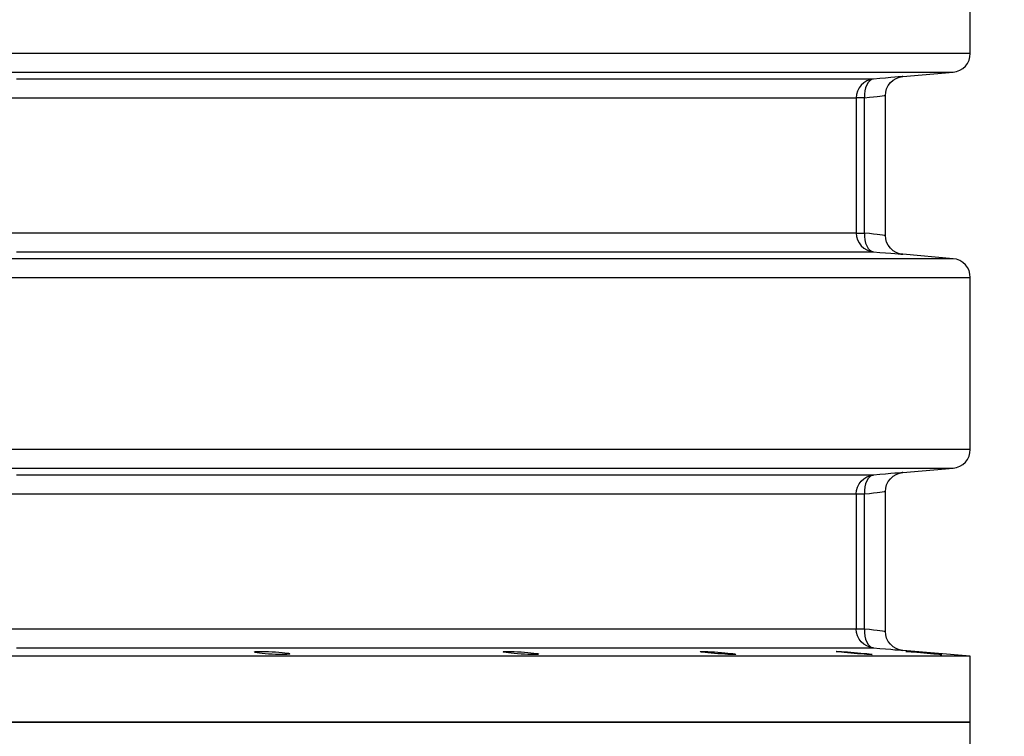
# Model space of a CAD drawing. Header units: millimetres. Extents: x 196 to 2027204, y -221452 to 153872.
# Tile 308 of 381: x 1217323 to 1217846, y -198371 to -197991. Entities that reach past the tile are written whole.
import ezdxf

# ---------------------------------------------------------------- set-up
doc = ezdxf.new("R2010")
doc.units = ezdxf.units.MM
doc.layers.get('Defpoints').update_dxf_attribs({"lineweight": 18})
doc.layers.add('00_Основной', color=163, linetype='Continuous', lineweight=40)
doc.layers.add('ТМ-размеры', color=25, linetype='Continuous', lineweight=20)
doc.styles.add('SFINKS', font='SFINKS.shx', dxfattribs={"width": 0.7, "oblique": 15})
doc.dimstyles.new('кира-50', dxfattribs={"dimtxt": 150, "dimasz": 40, "dimexe": 15, "dimexo": 0, "dimgap": 20, "dimtad": 1, "dimdec": 0, "dimrnd": 5, "dimdsep": 46, "dimtxsty": 'SFINKS', "dimblk1": 'OBLIQUE', "dimblk2": 'OBLIQUE', "dimsah": 1, "dimcen": 2.5, "dimclrd": 252, "dimclre": 252, "dimclrt": 252, "dimadec": 0, "dimazin": 0, "dimtfac": 1, "dimtdec": 0, "dimtofl": 0, "dimtmove": 0, "dimatfit": 3, "dimldrblk": 'OBLIQUE', "dimfxl": 15, "dimtfill": 1, "dimtolj": 1, "dimtzin": 0, "dimlwd": 20, "dimlwe": 20, "dimarcsym": 0})

# ---------------------------------------------------------------- blocks, each defined once
blk = doc.blocks.new('_Oblique')
at = {"color": 0, "linetype": 'ByBlock', "lineweight": -2}
blk.add_line((-0.5, -0.5), (0.5, 0.5), dxfattribs=at)
blk = doc.blocks.new('*D85')
at = {"layer": 'Defpoints', "color": 0, "linetype": 'ByBlock', "lineweight": 50, "transparency": 16777216}
for p in [(1216957.71, -194978.27), (1216957.71, -203390.23), (1218392.05, -203390.23)]:
    blk.add_point(p, dxfattribs=at)
at = {"layer": 'ТМ-размеры', "color": 252, "linetype": 'ByBlock', "lineweight": 20, "transparency": 16777216}
for p, q in [((1216957.71, -194978.27), (1218407.05, -194978.27)), ((1218392.05, -194978.27), (1218392.05, -203390.23)), ((1216957.71, -203390.23), (1218407.05, -203390.23))]:
    blk.add_line(p, q, dxfattribs=at)
at = {"layer": 'ТМ-размеры', "color": 252, "linetype": 'ByBlock', "lineweight": 20, "transparency": 16777216, "xscale": 40, "yscale": 40, "zscale": 40}
for p, rotation in [((1218392.05, -194978.27), 90), ((1218392.05, -203390.23), 270)]:
    blk.add_blockref('_Oblique', p, dxfattribs=dict(at, rotation=rotation))
at = {"layer": 'ТМ-размеры', "color": 252, "linetype": 'ByBlock', "transparency": 16777216, "insert": (1218297.05, -199184.25), "char_height": 150, "attachment_point": 5, "rotation": 90, "style": 'SFINKS', "bg_fill": 3, "box_fill_scale": 1.1, "bg_fill_color": 256, "bg_fill_true_color": 13158600, "bg_fill_transparency": 0}
blk.add_mtext('\\A1;8410', dxfattribs=at)

msp = doc.modelspace()

# ---------------------------------------------------------------- linework, layer by layer
at = {"layer": '00_Основной', "color": 252, "lineweight": 25, "ltscale": 10}
for p, q in [((1217827.71, -198009.34, 0.2), (1217827.71, -197918.17, 0.2)), ((1217791.84, -198021.65, 0.2), (1217818.58, -198019.3, 0.2)), ((1217767.2, -198032.92, 0.2), (1217767.2, -198104.59, 0.2)), ((1217771.63, -198104.59, 0.2), (1217771.63, -198032.92, 0.2)), ((1217782.71, -198105.95, 0.2), (1217782.71, -198031.56, 0.2)), ((1217818.58, -198118.21, 0.2), (1217791.84, -198115.87, 0.2)), ((1217827.71, -198219.34, 0.2), (1217827.71, -198128.17, 0.2)), ((1217791.84, -198231.65, 0.2), (1217818.58, -198229.31, 0.2)), ((1217767.2, -198242.92, 0.2), (1217767.2, -198314.6, 0.2)), ((1217771.63, -198314.6, 0.2), (1217771.63, -198242.92, 0.2)), ((1217782.71, -198315.95, 0.2), (1217782.71, -198241.56, 0.2)), ((1217827.71, -198329, 0.2), (1217791.84, -198325.87, 0.2)), ((1217827.71, -198364, 0.2), (1217827.71, -198329, 0.2)), ((1217827.71, -198399.01, 0.2), (1217827.71, -198364, 0.2))]:
    msp.add_line(p, q, dxfattribs=at)
at = {"layer": '00_Основной', "color": 252, "lineweight": 25, "ltscale": 10, "elevation": 0.2}
for points in [[(1217827.71, -198009.34), (1217827.41, -198009.34), (1217826.52, -198009.34), (1217825.03, -198009.34), (1217822.94, -198009.34), (1217820.27, -198009.34), (1217817, -198009.34), (1217813.15, -198009.34), (1217808.7, -198009.34), (1217803.68, -198009.34), (1217798.06, -198009.34), (1217791.88, -198009.34), (1217785.14, -198009.34), (1217777.81, -198009.34), (1217769.93, -198009.34), (1217761.48, -198009.34), (1217752.5, -198009.34), (1217742.96, -198009.34), (1217732.88, -198009.34), (1217722.29, -198009.34), (1217711.15, -198009.34), (1217699.51, -198009.34), (1217687.36, -198009.34), (1217674.7, -198009.34), (1217661.55, -198009.34), (1217647.93, -198009.34), (1217633.82, -198009.34), (1217619.26, -198009.34), (1217604.24, -198009.34), (1217588.78, -198009.34), (1217572.89, -198009.34), (1217556.58, -198009.34), (1217539.86, -198009.34), (1217522.73, -198009.34), (1217505.21, -198009.34), (1217487.33, -198009.34), (1217469.09, -198009.34), (1217450.48, -198009.34), (1217431.54, -198009.34), (1217412.28, -198009.34), (1217392.71, -198009.34), (1217372.84, -198009.34), (1217352.68, -198009.34), (1217332.25, -198009.34), (1217311.57, -198009.34)], [(1217818.58, -198019.3), (1217820.4, -198018.97), (1217822.13, -198018.32), (1217823.72, -198017.34), (1217825.09, -198016.1), (1217826.2, -198014.62), (1217827.03, -198012.97), (1217827.54, -198011.19), (1217827.71, -198009.34)], [(1217307.86, -198019.3), (1217328.33, -198019.3), (1217348.54, -198019.3), (1217368.48, -198019.3), (1217388.15, -198019.3), (1217407.51, -198019.3), (1217426.57, -198019.3), (1217445.31, -198019.3), (1217463.71, -198019.3), (1217481.77, -198019.3), (1217499.47, -198019.3), (1217516.8, -198019.3), (1217533.75, -198019.3), (1217550.3, -198019.3), (1217566.44, -198019.3), (1217582.16, -198019.3), (1217597.46, -198019.3), (1217612.32, -198019.3), (1217626.74, -198019.3), (1217640.68, -198019.3), (1217654.17, -198019.3), (1217667.18, -198019.3), (1217679.7, -198019.3), (1217691.72, -198019.3), (1217703.25, -198019.3), (1217714.26, -198019.3), (1217724.75, -198019.3), (1217734.72, -198019.3), (1217744.16, -198019.3), (1217753.05, -198019.3), (1217761.4, -198019.3), (1217769.21, -198019.3), (1217776.44, -198019.3), (1217783.13, -198019.3), (1217789.24, -198019.3), (1217794.8, -198019.3), (1217799.77, -198019.3), (1217804.17, -198019.3), (1217807.98, -198019.3), (1217811.21, -198019.3), (1217813.87, -198019.3), (1217815.93, -198019.3), (1217817.41, -198019.3), (1217818.28, -198019.3), (1217818.58, -198019.3)], [(1217776.32, -198022.96), (1217775.31, -198022.96), (1217773.76, -198022.96), (1217771.69, -198022.96), (1217769.08, -198022.96), (1217765.93, -198022.96), (1217762.25, -198022.96), (1217758.06, -198022.96), (1217753.33, -198022.96), (1217748.08, -198022.96), (1217742.32, -198022.96), (1217736.04, -198022.96), (1217729.26, -198022.96), (1217721.96, -198022.96), (1217714.17, -198022.96), (1217705.89, -198022.96), (1217697.11, -198022.96), (1217687.84, -198022.96), (1217678.1, -198022.96), (1217667.88, -198022.96), (1217657.22, -198022.96), (1217646.09, -198022.96), (1217634.5, -198022.96), (1217622.46, -198022.96), (1217610, -198022.96), (1217597.12, -198022.96), (1217583.8, -198022.96), (1217570.08, -198022.96), (1217555.97, -198022.96), (1217541.45, -198022.96), (1217526.56, -198022.96), (1217511.3, -198022.96), (1217495.66, -198022.96), (1217479.68, -198022.96), (1217463.36, -198022.96), (1217446.71, -198022.96), (1217429.73, -198022.96), (1217412.45, -198022.96), (1217394.87, -198022.96), (1217377, -198022.96), (1217358.85, -198022.96), (1217340.45, -198022.96), (1217321.8, -198022.96)], [(1217776.32, -198022.96), (1217774.5, -198023.28), (1217772.77, -198023.95), (1217771.19, -198024.92), (1217769.82, -198026.16), (1217768.71, -198027.63), (1217767.88, -198029.3), (1217767.37, -198031.08), (1217767.2, -198032.92)], [(1217776.32, -198022.96), (1217775.3, -198023.23), (1217774.34, -198023.85), (1217773.48, -198024.81), (1217772.76, -198026.05), (1217772.2, -198027.53), (1217771.8, -198029.22), (1217771.62, -198031.03), (1217771.63, -198032.92)], [(1217791.84, -198021.65), (1217791.84, -198021.65), (1217791.57, -198021.66), (1217790.78, -198021.73), (1217789.48, -198021.84), (1217787.7, -198021.99), (1217785.47, -198022.18), (1217782.81, -198022.41), (1217779.73, -198022.66), (1217776.32, -198022.96)], [(1217782.71, -198031.61), (1217782.86, -198029.88), (1217783.34, -198028.11), (1217784.18, -198026.4), (1217785.33, -198024.85), (1217786.77, -198023.55), (1217788.41, -198022.58), (1217790.13, -198021.94), (1217791.84, -198021.65)], [(1217317.75, -198032.92), (1217336.19, -198032.92), (1217354.39, -198032.92), (1217372.33, -198032.92), (1217390, -198032.92), (1217407.38, -198032.92), (1217424.47, -198032.92), (1217441.26, -198032.92), (1217457.73, -198032.92), (1217473.87, -198032.92), (1217489.66, -198032.92), (1217505.13, -198032.92), (1217520.23, -198032.92), (1217534.95, -198032.92), (1217549.3, -198032.92), (1217563.26, -198032.92), (1217576.83, -198032.92), (1217589.99, -198032.92), (1217602.74, -198032.92), (1217615.05, -198032.92), (1217626.95, -198032.92), (1217638.41, -198032.92), (1217649.41, -198032.92), (1217659.99, -198032.92), (1217670.07, -198032.92), (1217679.71, -198032.92), (1217688.87, -198032.92), (1217697.55, -198032.92), (1217705.73, -198032.92), (1217713.45, -198032.92), (1217720.66, -198032.92), (1217727.37, -198032.92), (1217733.57, -198032.92), (1217739.27, -198032.92), (1217744.45, -198032.92), (1217749.14, -198032.92), (1217753.29, -198032.92), (1217756.91, -198032.92), (1217760.03, -198032.92), (1217762.61, -198032.92), (1217764.67, -198032.92), (1217766.2, -198032.92), (1217767.2, -198032.92)], [(1217771.63, -198032.92), (1217770.69, -198032.92), (1217769.84, -198032.92), (1217769.09, -198032.92), (1217768.46, -198032.92), (1217767.95, -198032.92), (1217767.57, -198032.92), (1217767.31, -198032.92), (1217767.2, -198032.92)], [(1217771.63, -198032.92), (1217774.17, -198032.61), (1217776.37, -198032.36), (1217778.23, -198032.13), (1217779.76, -198031.95), (1217781.04, -198031.81), (1217781.97, -198031.7), (1217782.52, -198031.62), (1217782.71, -198031.61), (1217782.71, -198031.61)], [(1217767.2, -198104.59), (1217766.2, -198104.59), (1217764.67, -198104.59), (1217762.61, -198104.59), (1217760.03, -198104.59), (1217756.91, -198104.59), (1217753.29, -198104.59), (1217749.14, -198104.59), (1217744.45, -198104.59), (1217739.27, -198104.59), (1217733.57, -198104.59), (1217727.37, -198104.59), (1217720.66, -198104.59), (1217713.45, -198104.59), (1217705.73, -198104.59), (1217697.55, -198104.59), (1217688.87, -198104.59), (1217679.71, -198104.59), (1217670.07, -198104.59), (1217659.99, -198104.59), (1217649.41, -198104.59), (1217638.41, -198104.59), (1217626.95, -198104.59), (1217615.05, -198104.59), (1217602.74, -198104.59), (1217589.99, -198104.59), (1217576.83, -198104.59), (1217563.26, -198104.59), (1217549.3, -198104.59), (1217534.95, -198104.59), (1217520.23, -198104.59), (1217505.13, -198104.59), (1217489.66, -198104.59), (1217473.87, -198104.59), (1217457.73, -198104.59), (1217441.26, -198104.59), (1217424.47, -198104.59), (1217407.38, -198104.59), (1217390, -198104.59), (1217372.33, -198104.59), (1217354.39, -198104.59), (1217336.19, -198104.59), (1217317.75, -198104.59)], [(1217767.2, -198104.59), (1217767.37, -198106.44), (1217767.88, -198108.22), (1217768.71, -198109.87), (1217769.82, -198111.35), (1217771.19, -198112.6), (1217772.77, -198113.55), (1217774.5, -198114.22), (1217776.32, -198114.56)], [(1217767.2, -198104.59), (1217767.31, -198104.59), (1217767.57, -198104.59), (1217767.95, -198104.59), (1217768.46, -198104.59), (1217769.09, -198104.59), (1217769.84, -198104.59), (1217770.69, -198104.59), (1217771.63, -198104.59)], [(1217771.63, -198104.59), (1217771.62, -198106.47), (1217771.8, -198108.29), (1217772.2, -198109.97), (1217772.76, -198111.46), (1217773.48, -198112.71), (1217774.34, -198113.65), (1217775.3, -198114.27), (1217776.32, -198114.56)], [(1217782.71, -198105.9), (1217782.52, -198105.88), (1217781.97, -198105.82), (1217781.06, -198105.71), (1217779.76, -198105.55), (1217778.25, -198105.38), (1217776.39, -198105.16), (1217774.17, -198104.89), (1217771.63, -198104.59)], [(1217791.84, -198115.87), (1217790.13, -198115.56), (1217788.41, -198114.94), (1217786.77, -198113.95), (1217785.33, -198112.66), (1217784.18, -198111.11), (1217783.34, -198109.4), (1217782.86, -198107.64), (1217782.71, -198105.9)], [(1217321.8, -198114.56), (1217340.45, -198114.56), (1217358.85, -198114.56), (1217377, -198114.56), (1217394.87, -198114.56), (1217412.45, -198114.56), (1217429.73, -198114.56), (1217446.71, -198114.56), (1217463.36, -198114.56), (1217479.68, -198114.56), (1217495.66, -198114.56), (1217511.3, -198114.56), (1217526.56, -198114.56), (1217541.45, -198114.56), (1217555.97, -198114.56), (1217570.08, -198114.56), (1217583.8, -198114.56), (1217597.12, -198114.56), (1217610, -198114.56), (1217622.46, -198114.56), (1217634.5, -198114.56), (1217646.09, -198114.56), (1217657.22, -198114.56), (1217667.88, -198114.56), (1217678.1, -198114.56), (1217687.84, -198114.56), (1217697.11, -198114.56), (1217705.89, -198114.56), (1217714.17, -198114.56), (1217721.96, -198114.56), (1217729.26, -198114.56), (1217736.04, -198114.56), (1217742.32, -198114.56), (1217748.08, -198114.56), (1217753.33, -198114.56), (1217758.06, -198114.56), (1217762.25, -198114.56), (1217765.93, -198114.56), (1217769.08, -198114.56), (1217771.69, -198114.56), (1217773.76, -198114.56), (1217775.31, -198114.56), (1217776.32, -198114.56)], [(1217776.32, -198114.56), (1217779.73, -198114.84), (1217782.79, -198115.11), (1217785.47, -198115.33), (1217787.72, -198115.52), (1217789.5, -198115.67), (1217790.78, -198115.78), (1217791.57, -198115.84), (1217791.84, -198115.87)], [(1217818.58, -198118.21), (1217818.42, -198118.21), (1217817.69, -198118.21), (1217816.36, -198118.21), (1217814.45, -198118.21), (1217811.93, -198118.21), (1217808.83, -198118.21), (1217805.14, -198118.21), (1217800.87, -198118.21), (1217796, -198118.21), (1217790.57, -198118.21), (1217784.54, -198118.21), (1217777.97, -198118.21), (1217770.8, -198118.21), (1217763.09, -198118.21), (1217754.81, -198118.21), (1217745.99, -198118.21), (1217736.62, -198118.21), (1217726.7, -198118.21), (1217716.26, -198118.21), (1217705.29, -198118.21), (1217693.81, -198118.21), (1217681.81, -198118.21), (1217669.33, -198118.21), (1217656.34, -198118.21), (1217642.87, -198118.21), (1217628.93, -198118.21), (1217614.52, -198118.21), (1217599.66, -198118.21), (1217584.36, -198118.21), (1217568.61, -198118.21), (1217552.46, -198118.21), (1217535.88, -198118.21), (1217518.92, -198118.21), (1217501.55, -198118.21), (1217483.82, -198118.21), (1217465.72, -198118.21), (1217447.26, -198118.21), (1217428.48, -198118.21), (1217409.36, -198118.21), (1217389.93, -198118.21), (1217370.2, -198118.21), (1217350.19, -198118.21), (1217329.9, -198118.21), (1217309.36, -198118.21)], [(1217827.71, -198128.17), (1217827.54, -198126.32), (1217827.03, -198124.55), (1217826.2, -198122.88), (1217825.09, -198121.41), (1217823.72, -198120.17), (1217822.13, -198119.2), (1217820.4, -198118.54), (1217818.58, -198118.21)], [(1217313.08, -198128.17), (1217333.83, -198128.17), (1217354.34, -198128.17), (1217374.56, -198128.17), (1217394.5, -198128.17), (1217414.12, -198128.17), (1217433.45, -198128.17), (1217452.44, -198128.17), (1217471.08, -198128.17), (1217489.38, -198128.17), (1217507.3, -198128.17), (1217524.84, -198128.17), (1217542, -198128.17), (1217558.75, -198128.17), (1217575.08, -198128.17), (1217590.98, -198128.17), (1217606.44, -198128.17), (1217621.47, -198128.17), (1217636.02, -198128.17), (1217650.12, -198128.17), (1217663.74, -198128.17), (1217676.86, -198128.17), (1217689.48, -198128.17), (1217701.6, -198128.17), (1217713.21, -198128.17), (1217724.29, -198128.17), (1217734.84, -198128.17), (1217744.86, -198128.17), (1217754.33, -198128.17), (1217763.25, -198128.17), (1217771.62, -198128.17), (1217779.42, -198128.17), (1217786.64, -198128.17), (1217793.31, -198128.17), (1217799.39, -198128.17), (1217804.89, -198128.17), (1217809.8, -198128.17), (1217814.12, -198128.17), (1217817.86, -198128.17), (1217820.99, -198128.17), (1217823.53, -198128.17), (1217825.46, -198128.17), (1217826.81, -198128.17), (1217827.55, -198128.17), (1217827.71, -198128.17)], [(1217827.71, -198219.34), (1217827.55, -198219.34), (1217826.81, -198219.34), (1217825.46, -198219.34), (1217823.53, -198219.34), (1217820.99, -198219.34), (1217817.86, -198219.34), (1217814.12, -198219.34), (1217809.8, -198219.34), (1217804.89, -198219.34), (1217799.39, -198219.34), (1217793.31, -198219.34), (1217786.64, -198219.34), (1217779.42, -198219.34), (1217771.62, -198219.34), (1217763.25, -198219.34), (1217754.33, -198219.34), (1217744.86, -198219.34), (1217734.84, -198219.34), (1217724.29, -198219.34), (1217713.21, -198219.34), (1217701.6, -198219.34), (1217689.48, -198219.34), (1217676.86, -198219.34), (1217663.74, -198219.34), (1217650.12, -198219.34), (1217636.02, -198219.34), (1217621.47, -198219.34), (1217606.44, -198219.34), (1217590.98, -198219.34), (1217575.08, -198219.34), (1217558.75, -198219.34), (1217542, -198219.34), (1217524.84, -198219.34), (1217507.3, -198219.34), (1217489.38, -198219.34), (1217471.08, -198219.34), (1217452.44, -198219.34), (1217433.45, -198219.34), (1217414.12, -198219.34), (1217394.5, -198219.34), (1217374.56, -198219.34), (1217354.34, -198219.34), (1217333.83, -198219.34), (1217313.08, -198219.34)], [(1217818.58, -198229.31), (1217820.4, -198228.97), (1217822.13, -198228.3), (1217823.72, -198227.34), (1217825.09, -198226.1), (1217826.2, -198224.62), (1217827.03, -198222.97), (1217827.54, -198221.19), (1217827.71, -198219.34)], [(1217309.36, -198229.31), (1217329.9, -198229.31), (1217350.19, -198229.31), (1217370.2, -198229.31), (1217389.93, -198229.31), (1217409.36, -198229.31), (1217428.48, -198229.31), (1217447.26, -198229.31), (1217465.72, -198229.31), (1217483.82, -198229.31), (1217501.55, -198229.31), (1217518.92, -198229.31), (1217535.88, -198229.31), (1217552.46, -198229.31), (1217568.61, -198229.31), (1217584.36, -198229.31), (1217599.66, -198229.31), (1217614.52, -198229.31), (1217628.93, -198229.31), (1217642.87, -198229.31), (1217656.34, -198229.31), (1217669.33, -198229.31), (1217681.81, -198229.31), (1217693.81, -198229.31), (1217705.29, -198229.31), (1217716.26, -198229.31), (1217726.7, -198229.31), (1217736.62, -198229.31), (1217745.99, -198229.31), (1217754.81, -198229.31), (1217763.09, -198229.31), (1217770.8, -198229.31), (1217777.97, -198229.31), (1217784.54, -198229.31), (1217790.57, -198229.31), (1217796, -198229.31), (1217800.87, -198229.31), (1217805.14, -198229.31), (1217808.83, -198229.31), (1217811.93, -198229.31), (1217814.45, -198229.31), (1217816.36, -198229.31), (1217817.69, -198229.31), (1217818.42, -198229.31), (1217818.58, -198229.31)], [(1217776.32, -198232.96), (1217775.31, -198232.96), (1217773.76, -198232.96), (1217771.69, -198232.96), (1217769.08, -198232.96), (1217765.93, -198232.96), (1217762.25, -198232.96), (1217758.06, -198232.96), (1217753.33, -198232.96), (1217748.08, -198232.96), (1217742.32, -198232.96), (1217736.04, -198232.96), (1217729.26, -198232.96), (1217721.96, -198232.96), (1217714.17, -198232.96), (1217705.89, -198232.96), (1217697.11, -198232.96), (1217687.84, -198232.96), (1217678.1, -198232.96), (1217667.88, -198232.96), (1217657.22, -198232.96), (1217646.09, -198232.96), (1217634.5, -198232.96), (1217622.46, -198232.96), (1217610, -198232.96), (1217597.12, -198232.96), (1217583.8, -198232.96), (1217570.08, -198232.96), (1217555.97, -198232.96), (1217541.45, -198232.96), (1217526.56, -198232.96), (1217511.3, -198232.96), (1217495.66, -198232.96), (1217479.68, -198232.96), (1217463.36, -198232.96), (1217446.71, -198232.96), (1217429.73, -198232.96), (1217412.45, -198232.96), (1217394.87, -198232.96), (1217377, -198232.96), (1217358.85, -198232.96), (1217340.45, -198232.96), (1217321.8, -198232.96)], [(1217767.2, -198242.92), (1217767.37, -198241.08), (1217767.88, -198239.3), (1217768.71, -198237.63), (1217769.82, -198236.16), (1217771.19, -198234.92), (1217772.77, -198233.95), (1217774.5, -198233.29), (1217776.32, -198232.96)], [(1217776.32, -198232.96), (1217775.3, -198233.23), (1217774.34, -198233.85), (1217773.48, -198234.81), (1217772.76, -198236.05), (1217772.2, -198237.54), (1217771.8, -198239.21), (1217771.62, -198241.03), (1217771.63, -198242.92)], [(1217791.84, -198231.65), (1217791.84, -198231.65), (1217791.57, -198231.66), (1217790.79, -198231.74), (1217789.5, -198231.85), (1217787.7, -198231.99), (1217785.47, -198232.19), (1217782.81, -198232.41), (1217779.73, -198232.66), (1217776.32, -198232.96)], [(1217782.71, -198241.61), (1217782.86, -198239.88), (1217783.34, -198238.1), (1217784.18, -198236.39), (1217785.33, -198234.85), (1217786.77, -198233.56), (1217788.41, -198232.58), (1217790.13, -198231.95), (1217791.84, -198231.65)], [(1217317.75, -198242.92), (1217336.19, -198242.92), (1217354.39, -198242.92), (1217372.33, -198242.92), (1217390, -198242.92), (1217407.38, -198242.92), (1217424.47, -198242.92), (1217441.26, -198242.92), (1217457.73, -198242.92), (1217473.87, -198242.92), (1217489.66, -198242.92), (1217505.13, -198242.92), (1217520.23, -198242.92), (1217534.95, -198242.92), (1217549.3, -198242.92), (1217563.26, -198242.92), (1217576.83, -198242.92), (1217589.99, -198242.92), (1217602.74, -198242.92), (1217615.05, -198242.92), (1217626.95, -198242.92), (1217638.41, -198242.92), (1217649.41, -198242.92), (1217659.99, -198242.92), (1217670.07, -198242.92), (1217679.71, -198242.92), (1217688.87, -198242.92), (1217697.55, -198242.92), (1217705.73, -198242.92), (1217713.45, -198242.92), (1217720.66, -198242.92), (1217727.37, -198242.92), (1217733.57, -198242.92), (1217739.27, -198242.92), (1217744.45, -198242.92), (1217749.14, -198242.92), (1217753.29, -198242.92), (1217756.91, -198242.92), (1217760.03, -198242.92), (1217762.61, -198242.92), (1217764.67, -198242.92), (1217766.2, -198242.92), (1217767.2, -198242.92)], [(1217767.2, -198242.92), (1217767.31, -198242.92), (1217767.57, -198242.92), (1217767.95, -198242.92), (1217768.46, -198242.92), (1217769.09, -198242.92), (1217769.84, -198242.92), (1217770.69, -198242.92), (1217771.63, -198242.92)], [(1217771.63, -198242.92), (1217774.17, -198242.62), (1217776.37, -198242.36), (1217778.23, -198242.14), (1217779.76, -198241.95), (1217781.04, -198241.8), (1217781.97, -198241.7), (1217782.52, -198241.63), (1217782.71, -198241.61), (1217782.71, -198241.61)], [(1217767.2, -198314.6), (1217766.2, -198314.6), (1217764.67, -198314.6), (1217762.61, -198314.6), (1217760.03, -198314.6), (1217756.91, -198314.6), (1217753.29, -198314.6), (1217749.14, -198314.6), (1217744.45, -198314.6), (1217739.27, -198314.6), (1217733.57, -198314.6), (1217727.37, -198314.6), (1217720.66, -198314.6), (1217713.45, -198314.6), (1217705.73, -198314.6), (1217697.55, -198314.6), (1217688.87, -198314.6), (1217679.71, -198314.6), (1217670.07, -198314.6), (1217659.99, -198314.6), (1217649.41, -198314.6), (1217638.41, -198314.6), (1217626.95, -198314.6), (1217615.05, -198314.6), (1217602.74, -198314.6), (1217589.99, -198314.6), (1217576.83, -198314.6), (1217563.26, -198314.6), (1217549.3, -198314.6), (1217534.95, -198314.6), (1217520.23, -198314.6), (1217505.13, -198314.6), (1217489.66, -198314.6), (1217473.87, -198314.6), (1217457.73, -198314.6), (1217441.26, -198314.6), (1217424.47, -198314.6), (1217407.38, -198314.6), (1217390, -198314.6), (1217372.33, -198314.6), (1217354.39, -198314.6), (1217336.19, -198314.6), (1217317.75, -198314.6)], [(1217776.32, -198324.56), (1217774.5, -198324.22), (1217772.77, -198323.56), (1217771.19, -198322.6), (1217769.82, -198321.36), (1217768.71, -198319.87), (1217767.88, -198318.22), (1217767.37, -198316.43), (1217767.2, -198314.6)], [(1217771.63, -198314.6), (1217770.69, -198314.6), (1217769.84, -198314.6), (1217769.09, -198314.6), (1217768.46, -198314.6), (1217767.95, -198314.6), (1217767.57, -198314.6), (1217767.31, -198314.6), (1217767.2, -198314.6)], [(1217771.63, -198314.6), (1217771.62, -198316.47), (1217771.8, -198318.29), (1217772.2, -198319.97), (1217772.76, -198321.47), (1217773.48, -198322.71), (1217774.34, -198323.66), (1217775.3, -198324.28), (1217776.32, -198324.56)], [(1217782.71, -198315.91), (1217782.52, -198315.88), (1217781.97, -198315.82), (1217781.06, -198315.71), (1217779.76, -198315.56), (1217778.25, -198315.38), (1217776.39, -198315.16), (1217774.17, -198314.89), (1217771.63, -198314.6)], [(1217791.84, -198325.87), (1217790.13, -198325.56), (1217788.41, -198324.92), (1217786.77, -198323.95), (1217785.33, -198322.67), (1217784.18, -198321.12), (1217783.34, -198319.41), (1217782.86, -198317.64), (1217782.71, -198315.91)], [(1217321.8, -198324.56), (1217340.45, -198324.56), (1217358.85, -198324.56), (1217377, -198324.56), (1217394.87, -198324.56), (1217412.45, -198324.56), (1217429.73, -198324.56), (1217446.71, -198324.56), (1217463.36, -198324.56), (1217479.68, -198324.56), (1217495.66, -198324.56), (1217511.3, -198324.56), (1217526.56, -198324.56), (1217541.45, -198324.56), (1217555.97, -198324.56), (1217570.08, -198324.56), (1217583.8, -198324.56), (1217597.12, -198324.56), (1217610, -198324.56), (1217622.46, -198324.56), (1217634.5, -198324.56), (1217646.09, -198324.56), (1217657.22, -198324.56), (1217667.88, -198324.56), (1217678.1, -198324.56), (1217687.84, -198324.56), (1217697.11, -198324.56), (1217705.89, -198324.56), (1217714.17, -198324.56), (1217721.96, -198324.56), (1217729.26, -198324.56), (1217736.04, -198324.56), (1217742.32, -198324.56), (1217748.08, -198324.56), (1217753.33, -198324.56), (1217758.06, -198324.56), (1217762.25, -198324.56), (1217765.93, -198324.56), (1217769.08, -198324.56), (1217771.69, -198324.56), (1217773.76, -198324.56), (1217775.31, -198324.56), (1217776.32, -198324.56)], [(1217776.32, -198324.56), (1217779.73, -198324.84), (1217782.81, -198325.11), (1217785.47, -198325.33), (1217787.72, -198325.52), (1217789.5, -198325.67), (1217790.78, -198325.78), (1217791.57, -198325.84), (1217791.84, -198325.87)], [(1217827.71, -198329), (1217827.41, -198329), (1217826.52, -198329), (1217825.03, -198329), (1217822.94, -198329), (1217820.27, -198329), (1217817, -198329), (1217813.15, -198329), (1217808.7, -198329), (1217803.68, -198329), (1217798.06, -198329), (1217791.88, -198329), (1217785.14, -198329), (1217777.81, -198329), (1217769.93, -198329), (1217761.48, -198329), (1217752.5, -198329), (1217742.96, -198329), (1217732.88, -198329), (1217722.29, -198329), (1217711.15, -198329), (1217699.51, -198329), (1217687.36, -198329), (1217674.7, -198329), (1217661.55, -198329), (1217647.93, -198329), (1217633.82, -198329), (1217619.26, -198329), (1217604.24, -198329), (1217588.78, -198329), (1217572.89, -198329), (1217556.58, -198329), (1217539.86, -198329), (1217522.73, -198329), (1217505.21, -198329), (1217487.33, -198329), (1217469.09, -198329), (1217450.48, -198329), (1217431.54, -198329), (1217412.28, -198329), (1217392.71, -198329), (1217372.84, -198329), (1217352.68, -198329), (1217332.25, -198329), (1217311.57, -198329)], [(1217311.57, -198364), (1217332.25, -198364), (1217352.68, -198364), (1217372.84, -198364), (1217392.71, -198364), (1217412.28, -198364), (1217431.54, -198364), (1217450.48, -198364), (1217469.09, -198364), (1217487.33, -198364), (1217505.21, -198364), (1217522.73, -198364), (1217539.86, -198364), (1217556.58, -198364), (1217572.89, -198364), (1217588.78, -198364), (1217604.24, -198364), (1217619.26, -198364), (1217633.82, -198364), (1217647.93, -198364), (1217661.55, -198364), (1217674.7, -198364), (1217687.36, -198364), (1217699.51, -198364), (1217711.15, -198364), (1217722.29, -198364), (1217732.88, -198364), (1217742.96, -198364), (1217752.5, -198364), (1217761.48, -198364), (1217769.93, -198364), (1217777.81, -198364), (1217785.14, -198364), (1217791.88, -198364), (1217798.06, -198364), (1217803.68, -198364), (1217808.7, -198364), (1217813.15, -198364), (1217817, -198364), (1217820.27, -198364), (1217822.94, -198364), (1217825.03, -198364), (1217826.52, -198364), (1217827.41, -198364), (1217827.71, -198364)], [(1217827.71, -198364), (1217827.41, -198364), (1217826.52, -198364), (1217825.03, -198364), (1217822.94, -198364), (1217820.27, -198364), (1217817, -198364), (1217813.15, -198364), (1217808.7, -198364), (1217803.68, -198364), (1217798.06, -198364), (1217791.88, -198364), (1217785.14, -198364), (1217777.81, -198364), (1217769.93, -198364), (1217761.48, -198364), (1217752.5, -198364), (1217742.96, -198364), (1217732.88, -198364), (1217722.29, -198364), (1217711.15, -198364), (1217699.51, -198364), (1217687.36, -198364), (1217674.7, -198364), (1217661.55, -198364), (1217647.93, -198364), (1217633.82, -198364), (1217619.26, -198364), (1217604.24, -198364), (1217588.78, -198364), (1217572.89, -198364), (1217556.58, -198364), (1217539.86, -198364), (1217522.73, -198364), (1217505.21, -198364), (1217487.33, -198364), (1217469.09, -198364), (1217450.48, -198364), (1217431.54, -198364), (1217412.28, -198364), (1217392.71, -198364), (1217372.84, -198364), (1217352.68, -198364), (1217332.25, -198364), (1217311.57, -198364)]]:
    msp.add_lwpolyline(points, dxfattribs=at)
for points in [[(1217450.6, -198326.44), (1217452.04, -198326.42), (1217453.71, -198326.45), (1217455.5, -198326.5), (1217457.33, -198326.59), (1217459.17, -198326.69), (1217460.96, -198326.83), (1217462.61, -198326.97), (1217464.05, -198327.12), (1217465.21, -198327.3), (1217466.1, -198327.45), (1217466.65, -198327.6), (1217466.83, -198327.75), (1217466.65, -198327.86), (1217466.1, -198327.96), (1217465.22, -198328.03), (1217464.05, -198328.07), (1217462.61, -198328.08), (1217460.96, -198328.06), (1217459.17, -198328.02), (1217457.32, -198327.93), (1217455.49, -198327.82), (1217453.71, -198327.69), (1217452.04, -198327.55), (1217450.62, -198327.39), (1217449.43, -198327.22), (1217448.56, -198327.07), (1217448.01, -198326.91), (1217447.82, -198326.77), (1217448.01, -198326.64), (1217448.54, -198326.55), (1217449.43, -198326.48)], [(1217582.67, -198326.42), (1217584.11, -198326.45), (1217585.76, -198326.5), (1217587.55, -198326.59), (1217589.38, -198326.7), (1217591.22, -198326.83), (1217593.01, -198326.98), (1217594.66, -198327.14), (1217596.09, -198327.31), (1217597.26, -198327.46), (1217598.15, -198327.62), (1217598.7, -198327.76), (1217598.88, -198327.87), (1217598.7, -198327.97), (1217598.15, -198328.04), (1217597.27, -198328.07), (1217596.1, -198328.08), (1217594.68, -198328.06), (1217593.01, -198328), (1217591.22, -198327.92), (1217589.38, -198327.82), (1217587.55, -198327.69), (1217585.76, -198327.54), (1217584.11, -198327.38), (1217582.67, -198327.21), (1217581.5, -198327.06), (1217580.61, -198326.9), (1217580.07, -198326.76), (1217579.89, -198326.64), (1217580.06, -198326.55), (1217580.61, -198326.48), (1217581.49, -198326.44)], [(1217687.12, -198326.45), (1217688.56, -198326.5), (1217690.21, -198326.6), (1217692, -198326.72), (1217693.84, -198326.84), (1217695.67, -198326.98), (1217697.46, -198327.15), (1217699.11, -198327.31), (1217700.54, -198327.48), (1217701.71, -198327.62), (1217702.59, -198327.76), (1217703.15, -198327.89), (1217703.33, -198327.97), (1217703.15, -198328.04), (1217702.6, -198328.08), (1217701.72, -198328.08), (1217700.55, -198328.06), (1217699.11, -198328), (1217697.46, -198327.92), (1217695.67, -198327.8), (1217693.84, -198327.68), (1217692, -198327.54), (1217690.21, -198327.36), (1217688.56, -198327.21), (1217687.12, -198327.04), (1217685.95, -198326.9), (1217685.06, -198326.76), (1217684.52, -198326.63), (1217684.33, -198326.53), (1217684.51, -198326.46), (1217685.06, -198326.44), (1217685.93, -198326.42)], [(1217759.4, -198326.52), (1217760.82, -198326.6), (1217762.49, -198326.72), (1217764.26, -198326.86), (1217766.1, -198327), (1217767.93, -198327.15), (1217769.72, -198327.32), (1217771.38, -198327.48), (1217772.82, -198327.63), (1217773.99, -198327.78), (1217774.86, -198327.89), (1217775.43, -198327.99), (1217775.61, -198328.04), (1217775.43, -198328.08), (1217774.88, -198328.08), (1217774, -198328.06), (1217772.83, -198328), (1217771.41, -198327.92), (1217769.74, -198327.8), (1217767.95, -198327.66), (1217766.11, -198327.52), (1217764.28, -198327.36), (1217762.5, -198327.2), (1217760.85, -198327.04), (1217759.41, -198326.88), (1217758.23, -198326.74), (1217757.35, -198326.63), (1217756.8, -198326.53), (1217756.6, -198326.46), (1217756.78, -198326.44), (1217757.34, -198326.42), (1217758.21, -198326.46)], [(1217796.33, -198326.62), (1217797.76, -198326.73), (1217799.43, -198326.86), (1217801.21, -198327.01), (1217803.04, -198327.17), (1217804.88, -198327.34), (1217806.67, -198327.49), (1217808.32, -198327.65), (1217809.75, -198327.78), (1217810.93, -198327.89), (1217811.81, -198327.99), (1217812.37, -198328.04), (1217812.55, -198328.08), (1217812.37, -198328.08), (1217811.82, -198328.06), (1217810.94, -198327.99), (1217809.77, -198327.9), (1217808.35, -198327.79), (1217806.7, -198327.66), (1217804.9, -198327.51), (1217803.07, -198327.35), (1217801.24, -198327.18), (1217799.46, -198327.03), (1217797.79, -198326.87), (1217796.35, -198326.73), (1217795.18, -198326.62), (1217794.29, -198326.53), (1217793.74, -198326.46), (1217793.56, -198326.44), (1217793.73, -198326.44), (1217794.28, -198326.46), (1217795.15, -198326.52)]]:
    msp.add_lwpolyline(points, close=True, dxfattribs=at)

# ---------------------------------------------------------------- next in the draw order: dimensions: what is measured, and where the dimension line sits
at = {"layer": 'ТМ-размеры', "color": 3, "linetype": 'ByBlock'}
dim = msp.add_linear_dim(base=(1218392.05, -203390.23, 0.2), p1=(1216957.71, -194978.27, 0.2), p2=(1216957.71, -203390.23, 0.2), angle=90, dimstyle='кира-50', dxfattribs=at)
dim.commit()
dim.dimension.update_dxf_attribs({"geometry": '*D85', "text_midpoint": (1218297.05, -199184.25, 0.2)})

doc.saveas('drawing.dxf')
